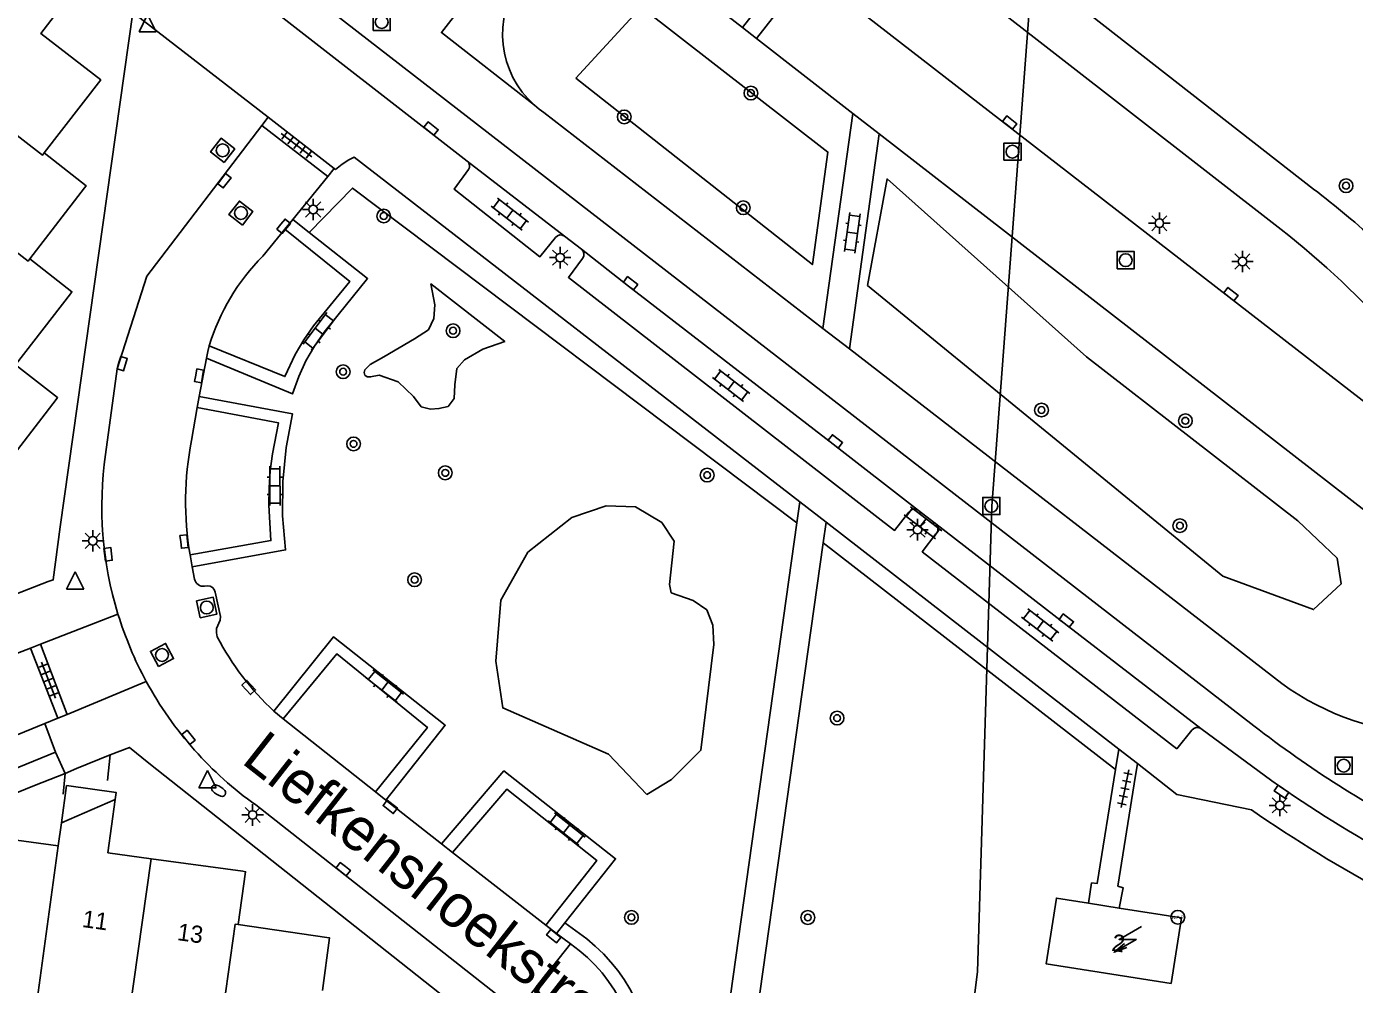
# Model space of a CAD drawing. Extents: x 128000 to 131008, y 398996 to 402500.
# Drawn here: x 128490.2 to 128567.7, y 399921.8 to 399977.7 of the extents above; entities that cross this region are included whole.
import ezdxf

# ---------------------------------------------------------------- set-up
doc = ezdxf.new("R2010")
doc.units = 0
for name, color, linetype in [('gg-afsc-muur', 7, 'Continuous'), ('gg-anno-huisnummerreeks BGT', 7, 'Continuous'), ('gg-anno-openbare ruimte label', 7, 'Continuous'), ('gg-bbg-hoofdgebouw', 7, 'Continuous'), ('gg-bbg-luifel en loopbrug', 7, 'Continuous'), ('gg-bbg-tussenscheiding', 7, 'Continuous'), ('gg-knt-verharding', 7, 'Continuous'), ('gg-knt-verharding nz', 7, 'Continuous'), ('gg-kwrk-duiker nz buis', 7, 'Continuous'), ('gt-grn-groengrens', 7, 'Continuous'), ('gt-grn-groengrens NZ', 7, 'Continuous'), ('gt-grn-vlakafsluiter', 7, 'Continuous'), ('gt-grn-weggrens', 7, 'Continuous'), ('gt-grn-weggrens revisie', 7, 'Continuous'), ('gt-symb-boom', 7, 'Continuous'), ('gt-symb-brandkraan', 7, 'Continuous'), ('gt-symb-hoogtemerk', 7, 'Continuous'), ('gt-symb-klinker verharding', 7, 'Continuous'), ('gt-symb-kolk', 7, 'Continuous'), ('gt-symb-lichtmast', 7, 'Continuous'), ('gt-symb-rioolschacht', 7, 'Continuous'), ('gt-symb-tegel verharding', 7, 'Continuous'), ('gt-symb-trafo symbool', 7, 'Continuous'), ('gt-symb-waterafsluiter', 7, 'Continuous')]:
    doc.layers.add(name, color=color, linetype=linetype)

# ---------------------------------------------------------------- blocks, each defined once
blk = doc.blocks.new('gt0-LMAST')
at = {"layer": 'gt-symb-lichtmast'}
for p, q in [((-0.182, 0.173), (-0.447, 0.438)), ((-0.005, 0.246), (-0.005, 0.621)), ((0.172, 0.173), (0.437, 0.438)), ((-0.255, -0.004), (-0.63, -0.004)), ((-0.182, -0.181), (-0.447, -0.446)), ((-0.005, -0.254), (-0.005, -0.629)), ((0.437, -0.446), (0.172, -0.181)), ((0.245, -0.004), (0.62, -0.004))]:
    blk.add_line(p, q, dxfattribs=at)
blk.add_circle((-0.005, -0.004), 0.25, dxfattribs=at)
blk = doc.blocks.new('gt0-KOLK')
at = {"layer": 'gt-symb-kolk'}
blk.add_lwpolyline([(0, 0), (0.375, 0), (0.375, 0.4), (-0.375, 0.4), (-0.375, 0), (0, 0)], dxfattribs=at)
blk = doc.blocks.new('gt0-TEG1')
at = {"layer": 'gt-symb-tegel verharding'}
for p, q in [((-1.125, 0), (1.125, 0)), ((-0.9, -0.25), (-0.9, 0.25)), ((-0.45, -0.25), (-0.45, 0.25)), ((0, -0.25), (0, 0.25)), ((0.45, -0.25), (0.45, 0.25)), ((0.9, -0.25), (0.9, 0.25))]:
    blk.add_line(p, q, dxfattribs=at)
blk = doc.blocks.new('gt0-RS')
at = {"layer": 'gt-symb-rioolschacht'}
blk.add_lwpolyline([(-0.5, -0.5), (0.5, -0.5), (0.5, 0.5), (-0.5, 0.5)], close=True, dxfattribs=at)
blk.add_circle((0, 0), 0.375, dxfattribs=at)
blk = doc.blocks.new('gt0-KL1')
at = {"layer": 'gt-symb-klinker verharding'}
for p, q in [((-1.15, 0.3), (1.15, 0.3)), ((-1, -0.3), (-1, 0.3)), ((-0.5, 0.3), (-0.5, 0.45)), ((0, -0.3), (0, 0.3)), ((0.5, 0.3), (0.5, 0.45)), ((1, -0.3), (1, 0.3)), ((-1.15, -0.3), (1.15, -0.3)), ((-0.5, -0.45), (-0.5, -0.3)), ((0.5, -0.45), (0.5, -0.3))]:
    blk.add_line(p, q, dxfattribs=at)
blk = doc.blocks.new('gt0-BOOM')
at = {"layer": 'gt-symb-boom'}
for radius in [0.4, 0.2]:
    blk.add_circle((0, 0), radius, dxfattribs=at)
blk = doc.blocks.new('gt0-HSP')
at = {"layer": 'gt-symb-trafo symbool'}
for points in [[(0.771, 0.746), (-0.529, -0.004), (0.471, -0.004), (-0.829, -0.754)], [(-0.217, -0.24), (-0.829, -0.754), (-0.077, -0.48)]]:
    blk.add_lwpolyline(points, dxfattribs=at)
blk = doc.blocks.new('gt0-HMERK')
at = {"layer": 'gt-symb-hoogtemerk'}
blk.add_circle((0, 0), 0.4, dxfattribs=at)
blk.add_text('N.A.P', height=0.2, dxfattribs=at).set_placement((-0.354, -0.1))
blk = doc.blocks.new('gt0-WAFSL')
at = {"layer": 'gt-symb-waterafsluiter'}
for p, q in [((-0.5, -0.333), (0, 0.667)), ((0, 0.667), (0.5, -0.333)), ((0.5, -0.333), (-0.5, -0.333))]:
    blk.add_line(p, q, dxfattribs=at)
blk = doc.blocks.new('gt0-BR')
at = {"layer": 'gt-symb-brandkraan'}
for centre, radius, start, end in [((-0.244, 0), 0.206, 107.56694, 252.43307), ((0.599, -2.664), 3, 106.89205, 107.56694), ((0, -0.691), 0.938, 73.10799, 106.89205), ((-0.599, -2.664), 3, 72.43309, 73.10799), ((0.244, 0), 0.206, 287.56695, 72.43309), ((0.599, 2.664), 3, 252.43307, 253.10797), ((0, 0.691), 0.938, 253.10797, 286.89206), ((-0.599, 2.664), 3, 286.89206, 287.56695)]:
    blk.add_arc(centre, radius, start, end, dxfattribs=at)

msp = doc.modelspace()

# ---------------------------------------------------------------- linework, layer by layer
at = {"layer": 'gg-afsc-muur'}
for p, q in [((128495.069, 399935.182), (128494.925, 399933.689)), ((128492.45, 399934.095), (128492.334, 399932.89)), ((128493.116, 399934.387), (128492.45, 399934.095)), ((128486.768, 399931.811), (128490.649, 399933.384))]:
    msp.add_line(p, q, dxfattribs=at)
for points in [[(128491.446, 399945.292), (128491.751, 399945.387), (128492.153, 399948.491)], [(128495.069, 399935.182), (128496.197, 399935.614), (128497.331, 399934.702)]]:
    msp.add_lwpolyline(points, dxfattribs=at)
at = {"layer": 'gg-bbg-hoofdgebouw'}
for p, q in [((128493.581, 399968.266), (128490.388, 399964.122)), ((128492.75, 399962.078), (128489.551, 399957.936)), ((128491.916, 399955.902), (128488.61, 399951.638)), ((128495.36, 399932.571), (128492.225, 399931.206)), ((128494.932, 399929.47), (128495.36, 399932.571)), ((128492.225, 399931.206), (128492.041, 399929.869)), ((128492.041, 399929.869), (128486.75, 399930.598)), ((128497.462, 399929.121), (128494.932, 399929.47)), ((128502.808, 399928.384), (128497.462, 399929.121)), ((128553.961, 399926.244), (128552.18, 399926.525)), ((128507.716, 399924.519), (128502.545, 399925.284))]:
    msp.add_line(p, q, dxfattribs=at)
for points in [[(128493.61, 399980.637), (128491.025, 399977.271), (128494.521, 399974.552), (128491.224, 399970.296)], [(128491.224, 399970.296), (128493.669, 399968.38), (128493.581, 399968.266)], [(128490.388, 399964.122), (128492.838, 399962.192), (128492.75, 399962.078)], [(128489.551, 399957.936), (128492.007, 399956.019), (128491.916, 399955.902)], [(128502.545, 399925.284), (128502.976, 399928.361), (128502.808, 399928.384)], [(128552.18, 399926.525), (128550.31, 399926.82), (128549.71, 399922.98), (128557, 399921.84), (128557.6, 399925.67), (128553.961, 399926.244)], [(128507.472, 399921.432), (128507.879, 399924.495), (128507.716, 399924.519)]]:
    msp.add_lwpolyline(points, dxfattribs=at)
at = {"layer": 'gg-bbg-luifel en loopbrug'}
msp.add_lwpolyline([(128492.225, 399931.206), (128492.525, 399933.386), (128495.417, 399932.988), (128495.36, 399932.571)], dxfattribs=at)
at = {"layer": 'gg-bbg-tussenscheiding'}
for p, q in [((128492.041, 399929.869), (128490.265, 399916.849)), ((128496.072, 399919.225), (128497.462, 399929.121))]:
    msp.add_line(p, q, dxfattribs=at)
for points in [[(128491.224, 399970.296), (128491.124, 399970.167), (128483.2, 399976.295)], [(128484.704, 399968.101), (128484.8, 399968.226), (128490.283, 399963.986), (128490.388, 399964.122)], [(128502.545, 399925.284), (128502.374, 399925.309), (128501.411, 399918.491), (128501.261, 399918.512)]]:
    msp.add_lwpolyline(points, dxfattribs=at)
at = {"layer": 'gg-knt-verharding'}
for p, q in [((128544.533, 399984.398), (128565.315, 399968.184)), ((128540.454, 399983.682), (128563.417, 399965.831)), ((128531.981, 399977.622), (128528.002, 399980.698)), ((128534.186, 399980.448), (128531.981, 399977.622)), ((128502.519, 399980.239), (128515.916, 399969.819)), ((128492.153, 399948.491), (128496.398, 399978.488)), ((128504.292, 399972.377), (128496.398, 399978.488)), ((128532.791, 399976.963), (128538.425, 399972.594)), ((128504.292, 399972.377), (128503.929, 399971.902)), ((128508.153, 399969.387), (128504.292, 399972.377)), ((128536.677, 399960.053), (128520.382, 399972.652)), ((128538.425, 399972.594), (128536.677, 399960.053)), ((128538.425, 399972.594), (128539.963, 399971.402)), ((128507.775, 399968.923), (128503.929, 399971.902)), ((128538.221, 399958.859), (128539.963, 399971.402)), ((128539.963, 399971.402), (128570.027, 399948.089)), ((128521.587, 399965.437), (128515.916, 399969.819)), ((128507.775, 399968.923), (128505.735, 399966.419)), ((128508.153, 399969.387), (128507.775, 399968.923)), ((128508.23, 399969.332), (128508.153, 399969.387)), ((128505.735, 399966.419), (128505.265, 399965.842)), ((128506.697, 399965.657), (128505.735, 399966.419)), ((128522.58, 399964.678), (128521.587, 399965.437)), ((128538.221, 399958.859), (128536.677, 399960.053)), ((128563.473, 399939.333), (128538.221, 399958.859)), ((128500.689, 399958.315), (128500.271, 399956.084)), ((128500.271, 399956.084), (128500.156, 399955.44)), ((128535.153, 399948.706), (128535.327, 399949.941)), ((128542.261, 399949.436), (128543.274, 399948.651)), ((128530.38, 399914.759), (128535.153, 399948.706)), ((128536.689, 399947.549), (128536.859, 399948.757)), ((128553.948, 399935.516), (128536.859, 399948.757)), ((128509.23, 399752.093), (128536.689, 399947.549)), ((128499.864, 399946.152), (128499.735, 399946.851)), ((128499.864, 399946.152), (128500, 399945.429)), ((128491.446, 399945.292), (128489.513, 399944.54)), ((128500.578, 399945.014), (128500.749, 399945.047)), ((128490.414, 399941.41), (128489.666, 399941.109)), ((128491, 399941.645), (128490.414, 399941.41)), ((128490.414, 399941.41), (128492.014, 399937.31)), ((128492.564, 399937.534), (128491, 399941.645)), ((128491.253, 399937.001), (128492.014, 399937.31)), ((128492.014, 399937.31), (128492.564, 399937.534)), ((128505.172, 399937.274), (128504.631, 399937.725)), ((128491.89, 399935.331), (128491.253, 399937.001)), ((128558.21, 399936.619), (128557.338, 399935.538)), ((128562.881, 399933.662), (128558.739, 399936.719)), ((128553.948, 399935.516), (128553.755, 399934.326)), ((128495.069, 399935.182), (128493.116, 399934.387)), ((128490.649, 399933.384), (128492.45, 399934.095)), ((128554.846, 399933.481), (128555.035, 399934.674)), ((128511.154, 399932.544), (128510.551, 399933.018)), ((128514.409, 399929.996), (128511.154, 399932.544)), ((128503.568, 399932.257), (128518.842, 399920.248)), ((128515.056, 399929.49), (128514.409, 399929.996)), ((128521.118, 399924.757), (128520.497, 399925.242)), ((128521.118, 399924.757), (128521.616, 399925.384)), ((128521.118, 399924.757), (128521.94, 399924.149)), ((128521.94, 399924.149), (128518.842, 399920.248))]:
    msp.add_line(p, q, dxfattribs=at)
for points in [[(128576.748, 399949.074), (128572.119, 399952.798), (128536.565, 399980.336), (128535.879, 399980.898)], [(128520.382, 399972.652), (128520.105, 399972.855), (128519.842, 399973.074)], [(128503.929, 399971.902), (128497.214, 399963.098), (128495.484, 399957.698), (128494.805, 399952.706)], [(128508.23, 399969.332), (128508.609, 399969.635), (128508.998, 399969.899), (128509.324, 399970.04), (128535.327, 399949.941)], [(128515.998, 399969.324), (128515.146, 399968.187), (128520.158, 399964.238), (128521.066, 399965.37)], [(128500.856, 399959.038), (128505.27, 399957.246), (128505.871, 399958.534), (128506.38, 399959.392), (128506.946, 399960.215), (128509.054, 399962.799), (128505.265, 399965.842)], [(128500.689, 399958.315), (128505.717, 399956.237), (128506.081, 399957.256), (128506.501, 399958.16), (128506.997, 399959.025), (128507.567, 399959.843), (128510.097, 399962.964), (128506.697, 399965.657)], [(128542.261, 399949.436), (128537.28, 399953.308), (128525.331, 399962.531), (128522.58, 399964.678)], [(128541.699, 399949.342), (128540.861, 399948.27), (128521.817, 399963.036), (128522.65, 399964.131)], [(128500.856, 399959.038), (128500.764, 399958.714), (128500.689, 399958.315)], [(128500.271, 399956.084), (128505.72, 399955.07), (128505.346, 399953.107), (128505.153, 399951.119), (128505.141, 399949.121), (128505.312, 399947.133), (128499.864, 399946.152)], [(128499.735, 399946.851), (128504.455, 399947.676), (128504.333, 399949.752), (128504.347, 399950.751), (128504.419, 399951.747), (128504.55, 399952.737), (128504.89, 399954.554), (128500.156, 399955.44)], [(128557.338, 399935.538), (128542.472, 399947.025), (128543.264, 399948.074)], [(128558.739, 399936.719), (128550.763, 399942.853), (128543.274, 399948.651)], [(128501.197, 399944.671), (128501.509, 399943.253), (128501.497, 399943.045), (128501.281, 399942.544), (128501.275, 399942.296), (128501.32, 399942.059)], [(128504.631, 399937.725), (128508.1, 399942.064), (128514.627, 399936.91), (128511.154, 399932.544)], [(128505.172, 399937.274), (128508.298, 399941.065), (128513.595, 399936.782), (128510.551, 399933.018)], [(128475.712, 399930.68), (128476.349, 399928.994), (128491.89, 399935.331)], [(128519.14, 399916.514), (128519.237, 399917.367), (128497.331, 399934.702)], [(128521.616, 399925.384), (128524.578, 399929.115), (128518.056, 399934.241), (128514.409, 399929.996)], [(128553.755, 399934.326), (128552.677, 399927.673), (128552.356, 399927.709), (128552.18, 399926.525)], [(128561.686, 399931.974), (128557.343, 399932.869), (128555.035, 399934.674)], [(128515.056, 399929.49), (128518.222, 399933.173), (128523.48, 399929.008), (128520.497, 399925.242)], [(128553.961, 399926.244), (128554.197, 399927.427), (128553.901, 399927.519), (128554.846, 399933.481)]]:
    msp.add_lwpolyline(points, dxfattribs=at)
for centre, radius, start, end in [((128523.506, 399977.209), 5.525, 59.41659, 228.45437), ((128515.679, 399969.526), 0.377, 327.68499, 51.12702), ((128535.341, 399928.488), 49.742, 41.58347, 52.9438), ((128528.969, 399922.161), 55.622, 42.16142, 51.73309), ((128521.361, 399965.136), 0.376, 53.08865, 141.56725), ((128522.32, 399964.367), 0.406, 324.47512, 50.10997), ((128515.917, 399949.659), 21.331, 171.78744, 197.0796), ((128542.026, 399949.117), 0.397, 53.58587, 145.4049), ((128542.986, 399948.367), 0.404, 313.49728, 44.51693), ((128500.521, 399945.545), 0.534, 192.52834, 276.11549), ((128500.782, 399944.632), 0.416, 5.38262, 94.60487), ((128515.89, 399949.64), 21.299, 197.05405, 208.55334), ((128515.89, 399949.758), 16.479, 207.85278, 226.90393), ((128515.927, 399949.653), 21.338, 208.53403, 221.71452), ((128572.651, 399951.992), 15.636, 234.05706, 268.54137), ((128558.532, 399936.363), 0.412, 59.90533, 141.50396), ((128515.897, 399949.611), 21.288, 221.68509, 234.60891), ((128608.156, 399998.338), 78.948, 235.00661, 247.40947), ((128612.481, 400005.734), 89.558, 235.44652, 247.39974), ((128516.668, 399916.551), 9.248, 353.43062, 55.24267)]:
    msp.add_arc(centre, radius, start, end, dxfattribs=at)
at = {"layer": 'gg-knt-verharding nz'}
for p, q in [((128494.633, 399988.898), (128561.833, 399936.875)), ((128503.985, 399964.27), (128505.265, 399965.842)), ((128499.827, 399953.51), (128500.156, 399955.44)), ((128510.551, 399933.018), (128505.172, 399937.274)), ((128475.712, 399930.68), (128491.253, 399937.001)), ((128555.035, 399934.674), (128553.948, 399935.516)), ((128520.497, 399925.242), (128515.056, 399929.49))]:
    msp.add_line(p, q, dxfattribs=at)
msp.add_lwpolyline([(128519.842, 399973.074), (128514.409, 399977.318), (128521.421, 399986.322), (128526.582, 399982.306), (128526.317, 399981.965)], dxfattribs=at)
for centre, radius, start, end in [((128512.727, 399955.49), 12.389, 134.87599, 163.36091), ((128517.804, 399949.931), 18.33, 168.74175, 189.67517), ((128600.317, 399986.293), 62.635, 232.09074, 243.19387)]:
    msp.add_arc(centre, radius, start, end, dxfattribs=at)
at = {"layer": 'gg-kwrk-duiker nz buis'}
msp.add_lwpolyline([(128544.725, 399914.856), (128545.709, 399922.513), (128546.531, 399949.69), (128550.248, 399998.951)], dxfattribs=at)
at = {"layer": 'gt-grn-groengrens'}
msp.add_line((128521.616, 399925.384), (128522.89, 399924.441), dxfattribs=at)
for points in [[(128522.251, 399974.65), (128526.06, 399978.807), (128536.964, 399970.348), (128536.059, 399963.782), (128522.251, 399974.65)], [(128539.274, 399962.556), (128540.427, 399968.78), (128552.065, 399958.406), (128564.394, 399948.84), (128566.698, 399946.649), (128566.929, 399945.151), (128565.316, 399943.653), (128560.015, 399945.612), (128539.274, 399962.556)], [(128509.928, 399957.326), (128510.083, 399957.24), (128510.277, 399957.227), (128510.769, 399957.326), (128511.889, 399956.934), (128512.786, 399956.093), (128513.234, 399955.477), (128513.768, 399955.353), (128514.264, 399955.38), (128514.801, 399955.503), (128515.15, 399955.973), (128515.195, 399956.766), (128515.307, 399957.718), (128515.756, 399958.223), (128516.82, 399958.839), (128518.109, 399959.287), (128513.795, 399962.65), (128514.019, 399961.438), (128513.963, 399960.632), (128513.66, 399959.979), (128512.842, 399959.455), (128511.049, 399958.391), (128510.254, 399957.949), (128509.944, 399957.645), (128509.889, 399957.494), (128509.928, 399957.326)], [(128526.395, 399932.873), (128524.154, 399935.228), (128517.99, 399937.919), (128517.583, 399940.651), (128517.878, 399944.199), (128519.447, 399947.002), (128522.024, 399949.021), (128524.019, 399949.697), (128525.733, 399949.642), (128527.265, 399948.74), (128527.989, 399947.645), (128527.713, 399945.125), (128527.822, 399944.638), (128529.109, 399944.177), (128529.906, 399943.637), (128530.247, 399942.753), (128530.318, 399941.62), (128529.553, 399935.451), (128527.846, 399933.737), (128526.395, 399932.873)]]:
    msp.add_lwpolyline(points, dxfattribs=at)
msp.add_arc((128516.667, 399916.551), 10.049, 353.01481, 51.7347, dxfattribs=at)
at = {"layer": 'gt-grn-groengrens NZ'}
msp.add_line((128553.755, 399934.326), (128536.689, 399947.549), dxfattribs=at)
msp.add_lwpolyline([(128506.697, 399965.657), (128509.221, 399968.244), (128535.153, 399948.706)], dxfattribs=at)
at = {"layer": 'gt-grn-vlakafsluiter'}
msp.add_line((128532.791, 399976.963), (128531.981, 399977.622), dxfattribs=at)
at = {"layer": 'gt-grn-weggrens'}
for p, q in [((128535.327, 399949.941), (128536.859, 399948.757)), ((128491, 399941.645), (128495.527, 399943.394)), ((128497.181, 399939.46), (128492.564, 399937.534)), ((128491.89, 399935.331), (128492.45, 399934.095))]:
    msp.add_line(p, q, dxfattribs=at)
at = {"layer": 'gt-grn-weggrens revisie'}
msp.add_line((128532.791, 399976.963), (128535.879, 399980.898), dxfattribs=at)

# ---------------------------------------------------------------- block references
at = {"layer": 'gt-symb-boom'}
for p in [(128532.471, 399973.787), (128525.083, 399972.397), (128567.211, 399968.383), (128532.027, 399967.096), (128511.037, 399966.615), (128515.086, 399959.921), (128508.672, 399957.531), (128549.436, 399955.297), (128557.836, 399954.669), (128509.28, 399953.322), (128514.634, 399951.631), (128529.92, 399951.498), (128557.511, 399948.549), (128512.845, 399945.396), (128537.505, 399937.323), (128525.5, 399925.697), (128535.796, 399925.69)]:
    msp.add_blockref('gt0-BOOM', p, dxfattribs=at)
at = {"layer": 'gt-symb-brandkraan', "rotation": -31.877816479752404}
msp.add_blockref('gt0-BR', (128501.401, 399933.093), dxfattribs=at)
at = {"layer": 'gt-symb-hoogtemerk'}
msp.add_blockref('gt0-HMERK', (128557.393, 399925.703), dxfattribs=at)
at = {"layer": 'gt-symb-klinker verharding'}
for p, rotation in [((128518.402, 399966.723), -37.60353699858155), ((128538.392, 399965.635), 82.35613021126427), ((128507.27, 399959.887), 53.2103003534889), ((128531.322, 399956.728), -37.60353699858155), ((128504.685, 399950.871), 90.11459140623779), ((128542.515, 399948.717), -37.64891642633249), ((128549.361, 399942.752), -37.603537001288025), ((128511.112, 399939.194), 141.69800617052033), ((128521.718, 399930.855), 141.61754266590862)]:
    msp.add_blockref('gt0-KL1', p, dxfattribs=dict(at, rotation=rotation))
at = {"layer": 'gt-symb-kolk'}
for p, rotation in [((128513.678, 399971.56), -37.8771070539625), ((128547.456, 399971.906), -37.79147041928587), ((128501.9, 399968.546), 52.19034788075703), ((128505.042, 399966.143), -129.1522586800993), ((128525.331, 399962.531), -37.64891642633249), ((128560.369, 399961.899), -37.69946474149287), ((128495.581, 399958.06), -106.8035480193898), ((128500.07, 399957.322), -100.07433273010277), ((128537.28, 399953.308), -37.89006281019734), ((128499.188, 399947.601), -83.16632765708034), ((128495.15, 399946.904), 97.12501634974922), ((128550.763, 399942.853), -37.568592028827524), ((128503.015, 399938.975), -47.47195594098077), ((128499.798, 399936.326), 129.43862478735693), ((128563.559, 399933.193), 145.57127956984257), ((128511.298, 399931.989), -38.17653760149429), ((128508.802, 399928.665), 141.82346240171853), ((128520.84, 399924.445), -38.176537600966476)]:
    msp.add_blockref('gt0-KOLK', p, dxfattribs=dict(at, rotation=rotation))
at = {"layer": 'gt-symb-lichtmast'}
for p in [(128506.925, 399966.999), (128556.32, 399966.195), (128521.346, 399964.189), (128561.169, 399963.968), (128542.201, 399948.32), (128494.059, 399947.669), (128563.348, 399932.233), (128503.394, 399931.676)]:
    msp.add_blockref('gt0-LMAST', p, dxfattribs=at)
at = {"layer": 'gt-symb-rioolschacht'}
for p in [(128510.921, 399977.93), (128547.74, 399970.368), (128554.348, 399964.037), (128546.505, 399949.695), (128567.077, 399934.551)]:
    msp.add_blockref('gt0-RS', p, dxfattribs=at)
for p, rotation in [((128501.638, 399970.445), 52.19034788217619), ((128502.705, 399966.787), 52.19034788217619), ((128500.711, 399943.775), 12.410774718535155), ((128498.099, 399941.006), 27.76921269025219)]:
    msp.add_blockref('gt0-RS', p, dxfattribs=dict(at, rotation=rotation))
at = {"layer": 'gt-symb-tegel verharding'}
for p, rotation in [((128505.952, 399970.744), -37.5231718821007), ((128491.476, 399939.542), -68.90078775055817), ((128554.309, 399933.2), -101.77062600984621)]:
    msp.add_blockref('gt0-TEG1', p, dxfattribs=dict(at, rotation=rotation))
at = {"layer": 'gt-symb-trafo symbool'}
msp.add_blockref('gt0-HSP', (128554.497, 399924.415), dxfattribs=at)
at = {"layer": 'gt-symb-waterafsluiter'}
for p in [(128497.26, 399977.701), (128493.027, 399945.186), (128500.755, 399933.596)]:
    msp.add_blockref('gt0-WAFSL', p, dxfattribs=at)

# ---------------------------------------------------------------- texts
at = {"layer": 'gg-anno-huisnummerreeks BGT'}
for s, rotation, p in [('11', 352.1, (128493.398, 399925.14)), ('13', 352.1, (128498.949, 399924.375)), ('2', 351.1, (128553.487, 399923.758))]:
    msp.add_text(s, height=1, rotation=rotation, dxfattribs=at).set_placement(p)
at = {"layer": 'gg-anno-openbare ruimte label'}
msp.add_text('Liefkenshoekstraat', height=2.5, rotation=321.9, dxfattribs=at).set_placement((128502.666, 399934.747))

doc.saveas('drawing.dxf')
